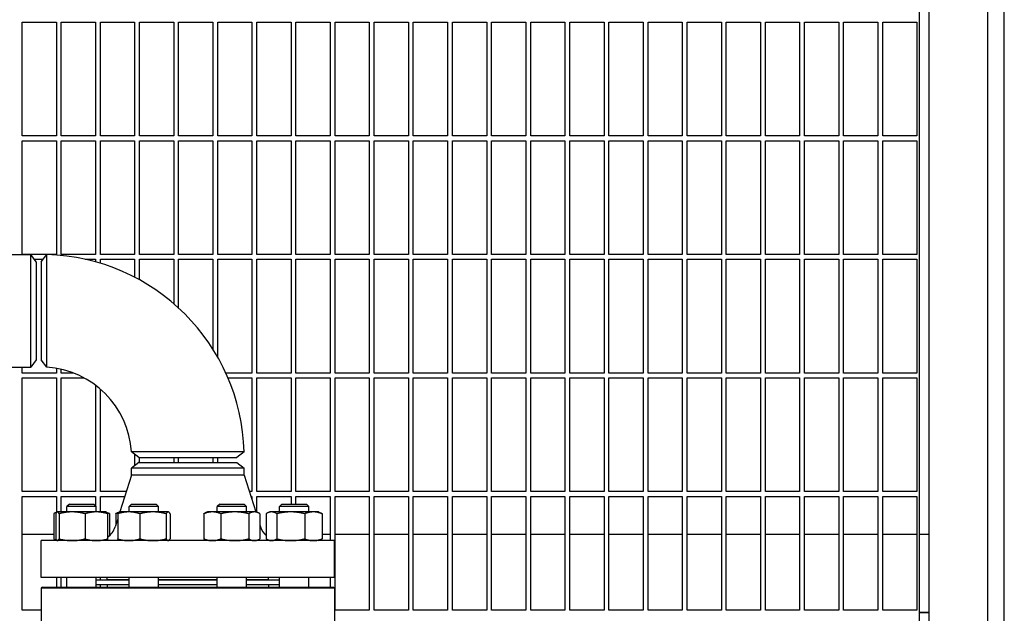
# Model space of a CAD drawing. Header units: inches. Extents: x 5 to 1128, y -85 to 748.
# Tile 670 of 693: x 758 to 783, y 610 to 625. Entities that reach past the tile are written whole.
import ezdxf

# ---------------------------------------------------------------- set-up
doc = ezdxf.new("R2010")
doc.units = ezdxf.units.IN
doc.header["$LTSCALE"] = 32
doc.header["$MEASUREMENT"] = 0
doc.layers.add('Visible (ANSI)', color=7, linetype='Continuous', lineweight=30)

msp = doc.modelspace()

# ---------------------------------------------------------------- linework, layer by layer
at = {"layer": 'Visible (ANSI)'}
for p, q in [((780.86063, 558.35978), (780.86063, 636.85978)), ((782.36063, 558.35978), (782.36063, 636.10978)), ((782.78063, 558.35978), (782.78063, 636.10978)), ((780.61063, 558.60978), (780.61063, 635.5653)), ((757.67313, 621.79728), (757.67313, 624.70353)), ((757.67313, 624.70353), (758.54813, 624.70353)), ((758.54813, 624.70353), (758.54813, 621.79728)), ((758.67313, 621.79728), (758.67313, 624.70353)), ((758.67313, 624.70353), (759.54813, 624.70353)), ((759.54813, 624.70353), (759.54813, 621.79728)), ((759.67313, 621.79728), (759.67313, 624.70353)), ((759.67313, 624.70353), (760.54813, 624.70353)), ((760.54813, 624.70353), (760.54813, 621.79728)), ((760.67313, 621.79728), (760.67313, 624.70353)), ((760.67313, 624.70353), (761.54813, 624.70353)), ((761.54813, 624.70353), (761.54813, 621.79728)), ((761.67313, 621.79728), (761.67313, 624.70353)), ((761.67313, 624.70353), (762.54813, 624.70353)), ((762.54813, 624.70353), (762.54813, 621.79728)), ((762.67313, 621.79728), (762.67313, 624.70353)), ((762.67313, 624.70353), (763.54813, 624.70353)), ((763.54813, 624.70353), (763.54813, 621.79728)), ((763.67313, 621.79728), (763.67313, 624.70353)), ((763.67313, 624.70353), (764.54813, 624.70353)), ((764.54813, 624.70353), (764.54813, 621.79728)), ((764.67313, 621.79728), (764.67313, 624.70353)), ((764.67313, 624.70353), (765.54813, 624.70353)), ((765.54813, 624.70353), (765.54813, 621.79728)), ((765.67313, 621.79728), (765.67313, 624.70353)), ((765.67313, 624.70353), (766.54813, 624.70353)), ((766.54813, 624.70353), (766.54813, 621.79728)), ((766.67313, 621.79728), (766.67313, 624.70353)), ((766.67313, 624.70353), (767.54813, 624.70353)), ((767.54813, 624.70353), (767.54813, 621.79728)), ((767.67313, 621.79728), (767.67313, 624.70353)), ((767.67313, 624.70353), (768.54813, 624.70353)), ((768.54813, 624.70353), (768.54813, 621.79728)), ((768.67313, 621.79728), (768.67313, 624.70353)), ((768.67313, 624.70353), (769.54813, 624.70353)), ((769.54813, 624.70353), (769.54813, 621.79728)), ((769.67313, 621.79728), (769.67313, 624.70353)), ((769.67313, 624.70353), (770.54813, 624.70353)), ((770.54813, 624.70353), (770.54813, 621.79728)), ((770.67313, 621.79728), (770.67313, 624.70353)), ((770.67313, 624.70353), (771.54813, 624.70353)), ((771.54813, 624.70353), (771.54813, 621.79728)), ((771.67313, 621.79728), (771.67313, 624.70353)), ((771.67313, 624.70353), (772.54813, 624.70353)), ((772.54813, 624.70353), (772.54813, 621.79728)), ((772.67313, 621.79728), (772.67313, 624.70353)), ((772.67313, 624.70353), (773.54813, 624.70353)), ((773.54813, 624.70353), (773.54813, 621.79728)), ((773.67313, 621.79728), (773.67313, 624.70353)), ((773.67313, 624.70353), (774.54813, 624.70353)), ((774.54813, 624.70353), (774.54813, 621.79728)), ((774.67313, 621.79728), (774.67313, 624.70353)), ((774.67313, 624.70353), (775.54813, 624.70353)), ((775.54813, 624.70353), (775.54813, 621.79728)), ((775.67313, 621.79728), (775.67313, 624.70353)), ((775.67313, 624.70353), (776.54813, 624.70353)), ((776.54813, 624.70353), (776.54813, 621.79728)), ((776.67313, 621.79728), (776.67313, 624.70353)), ((776.67313, 624.70353), (777.54813, 624.70353)), ((777.54813, 624.70353), (777.54813, 621.79728)), ((777.67313, 621.79728), (777.67313, 624.70353)), ((777.67313, 624.70353), (778.54813, 624.70353)), ((778.54813, 624.70353), (778.54813, 621.79728)), ((778.67313, 621.79728), (778.67313, 624.70353)), ((778.67313, 624.70353), (779.54813, 624.70353)), ((779.54813, 624.70353), (779.54813, 621.79728)), ((779.67313, 621.79728), (779.67313, 624.70353)), ((779.67313, 624.70353), (780.54813, 624.70353)), ((780.54813, 624.70353), (780.54813, 621.79728)), ((758.54813, 621.79728), (757.67313, 621.79728)), ((759.54813, 621.79728), (758.67313, 621.79728)), ((760.54813, 621.79728), (759.67313, 621.79728)), ((761.54813, 621.79728), (760.67313, 621.79728)), ((762.54813, 621.79728), (761.67313, 621.79728)), ((763.54813, 621.79728), (762.67313, 621.79728)), ((764.54813, 621.79728), (763.67313, 621.79728)), ((765.54813, 621.79728), (764.67313, 621.79728)), ((766.54813, 621.79728), (765.67313, 621.79728)), ((767.54813, 621.79728), (766.67313, 621.79728)), ((768.54813, 621.79728), (767.67313, 621.79728)), ((769.54813, 621.79728), (768.67313, 621.79728)), ((770.54813, 621.79728), (769.67313, 621.79728)), ((771.54813, 621.79728), (770.67313, 621.79728)), ((772.54813, 621.79728), (771.67313, 621.79728)), ((773.54813, 621.79728), (772.67313, 621.79728)), ((774.54813, 621.79728), (773.67313, 621.79728)), ((775.54813, 621.79728), (774.67313, 621.79728)), ((776.54813, 621.79728), (775.67313, 621.79728)), ((777.54813, 621.79728), (776.67313, 621.79728)), ((778.54813, 621.79728), (777.67313, 621.79728)), ((779.54813, 621.79728), (778.67313, 621.79728)), ((780.54813, 621.79728), (779.67313, 621.79728)), ((757.67313, 618.76603), (757.67313, 621.67228)), ((757.67313, 621.67228), (758.54813, 621.67228)), ((758.54813, 621.67228), (758.54813, 618.76603)), ((758.67313, 618.76603), (758.67313, 621.67228)), ((758.67313, 621.67228), (759.54813, 621.67228)), ((759.54813, 621.67228), (759.54813, 618.76603)), ((759.67313, 618.76603), (759.67313, 621.67228)), ((759.67313, 621.67228), (760.54813, 621.67228)), ((760.54813, 621.67228), (760.54813, 618.76603)), ((760.67313, 618.76603), (760.67313, 621.67228)), ((760.67313, 621.67228), (761.54813, 621.67228)), ((761.54813, 621.67228), (761.54813, 618.76603)), ((761.67313, 618.76603), (761.67313, 621.67228)), ((761.67313, 621.67228), (762.54813, 621.67228)), ((762.54813, 621.67228), (762.54813, 618.76603)), ((762.67313, 618.76603), (762.67313, 621.67228)), ((762.67313, 621.67228), (763.54813, 621.67228)), ((763.54813, 621.67228), (763.54813, 618.76603)), ((763.67313, 618.76603), (763.67313, 621.67228)), ((763.67313, 621.67228), (764.54813, 621.67228)), ((764.54813, 621.67228), (764.54813, 618.76603)), ((764.67313, 618.76603), (764.67313, 621.67228)), ((764.67313, 621.67228), (765.54813, 621.67228)), ((765.54813, 621.67228), (765.54813, 618.76603)), ((765.67313, 618.76603), (765.67313, 621.67228)), ((765.67313, 621.67228), (766.54813, 621.67228)), ((766.54813, 621.67228), (766.54813, 618.76603)), ((766.67313, 618.76603), (766.67313, 621.67228)), ((766.67313, 621.67228), (767.54813, 621.67228)), ((767.54813, 621.67228), (767.54813, 618.76603)), ((767.67313, 618.76603), (767.67313, 621.67228)), ((767.67313, 621.67228), (768.54813, 621.67228)), ((768.54813, 621.67228), (768.54813, 618.76603)), ((768.67313, 618.76603), (768.67313, 621.67228)), ((768.67313, 621.67228), (769.54813, 621.67228)), ((769.54813, 621.67228), (769.54813, 618.76603)), ((769.67313, 618.76603), (769.67313, 621.67228)), ((769.67313, 621.67228), (770.54813, 621.67228)), ((770.54813, 621.67228), (770.54813, 618.76603)), ((770.67313, 618.76603), (770.67313, 621.67228)), ((770.67313, 621.67228), (771.54813, 621.67228)), ((771.54813, 621.67228), (771.54813, 618.76603)), ((771.67313, 618.76603), (771.67313, 621.67228)), ((771.67313, 621.67228), (772.54813, 621.67228)), ((772.54813, 621.67228), (772.54813, 618.76603)), ((772.67313, 618.76603), (772.67313, 621.67228)), ((772.67313, 621.67228), (773.54813, 621.67228)), ((773.54813, 621.67228), (773.54813, 618.76603)), ((773.67313, 618.76603), (773.67313, 621.67228)), ((773.67313, 621.67228), (774.54813, 621.67228)), ((774.54813, 621.67228), (774.54813, 618.76603)), ((774.67313, 618.76603), (774.67313, 621.67228)), ((774.67313, 621.67228), (775.54813, 621.67228)), ((775.54813, 621.67228), (775.54813, 618.76603)), ((775.67313, 618.76603), (775.67313, 621.67228)), ((775.67313, 621.67228), (776.54813, 621.67228)), ((776.54813, 621.67228), (776.54813, 618.76603)), ((776.67313, 618.76603), (776.67313, 621.67228)), ((776.67313, 621.67228), (777.54813, 621.67228)), ((777.54813, 621.67228), (777.54813, 618.76603)), ((777.67313, 618.76603), (777.67313, 621.67228)), ((777.67313, 621.67228), (778.54813, 621.67228)), ((778.54813, 621.67228), (778.54813, 618.76603)), ((778.67313, 618.76603), (778.67313, 621.67228)), ((778.67313, 621.67228), (779.54813, 621.67228)), ((779.54813, 621.67228), (779.54813, 618.76603)), ((779.67313, 618.76603), (779.67313, 621.67228)), ((779.67313, 621.67228), (780.54813, 621.67228)), ((780.54813, 621.67228), (780.54813, 618.76603)), ((743.31451, 618.76228), (757.89176, 618.76228)), ((758.54813, 618.76603), (757.67313, 618.76603)), ((757.89176, 615.88728), (757.89176, 618.76228)), ((758.03563, 618.57478), (757.89176, 618.76228)), ((758.16063, 618.57728), (758.30301, 618.76283)), ((759.54813, 618.76603), (758.67313, 618.76603)), ((760.54813, 618.76603), (759.67313, 618.76603)), ((761.54813, 618.76603), (760.67313, 618.76603)), ((762.54813, 618.76603), (761.67313, 618.76603)), ((763.54813, 618.76603), (762.67313, 618.76603)), ((764.54813, 618.76603), (763.67313, 618.76603)), ((765.54813, 618.76603), (764.67313, 618.76603)), ((766.54813, 618.76603), (765.67313, 618.76603)), ((767.54813, 618.76603), (766.67313, 618.76603)), ((768.54813, 618.76603), (767.67313, 618.76603)), ((769.54813, 618.76603), (768.67313, 618.76603)), ((770.54813, 618.76603), (769.67313, 618.76603)), ((771.54813, 618.76603), (770.67313, 618.76603)), ((772.54813, 618.76603), (771.67313, 618.76603)), ((773.54813, 618.76603), (772.67313, 618.76603)), ((774.54813, 618.76603), (773.67313, 618.76603)), ((775.54813, 618.76603), (774.67313, 618.76603)), ((776.54813, 618.76603), (775.67313, 618.76603)), ((777.54813, 618.76603), (776.67313, 618.76603)), ((778.54813, 618.76603), (777.67313, 618.76603)), ((779.54813, 618.76603), (778.67313, 618.76603)), ((780.54813, 618.76603), (779.67313, 618.76603)), ((757.9848, 618.64103), (758.20955, 618.64103)), ((758.03563, 618.57478), (758.03563, 616.07478)), ((758.16063, 618.57718), (758.16063, 616.07228)), ((759.28723, 618.64103), (759.54813, 618.64103)), ((759.54813, 618.64103), (759.54813, 618.57587)), ((759.67313, 618.5395), (759.67313, 618.64103)), ((759.67313, 618.64103), (760.54813, 618.64103)), ((760.54813, 618.64103), (760.54813, 618.18303)), ((760.67313, 618.11608), (760.67313, 618.64103)), ((760.67313, 618.64103), (761.54813, 618.64103)), ((761.54813, 618.64103), (761.54813, 617.50682)), ((761.67313, 617.39557), (761.67313, 618.64103)), ((761.67313, 618.64103), (762.54813, 618.64103)), ((762.54813, 618.64103), (762.54813, 616.34713)), ((762.67313, 616.13865), (762.67313, 618.64103)), ((762.67313, 618.64103), (763.54813, 618.64103)), ((763.54813, 618.64103), (763.54813, 615.73478)), ((763.67313, 615.73478), (763.67313, 618.64103)), ((763.67313, 618.64103), (764.54813, 618.64103)), ((764.54813, 618.64103), (764.54813, 615.73478)), ((764.67313, 615.73478), (764.67313, 618.64103)), ((764.67313, 618.64103), (765.54813, 618.64103)), ((765.54813, 618.64103), (765.54813, 615.73478)), ((765.67313, 615.73478), (765.67313, 618.64103)), ((765.67313, 618.64103), (766.54813, 618.64103)), ((766.54813, 618.64103), (766.54813, 615.73478)), ((766.67313, 615.73478), (766.67313, 618.64103)), ((766.67313, 618.64103), (767.54813, 618.64103)), ((767.54813, 618.64103), (767.54813, 615.73478)), ((767.67313, 615.73478), (767.67313, 618.64103)), ((767.67313, 618.64103), (768.54813, 618.64103)), ((768.54813, 618.64103), (768.54813, 615.73478)), ((768.67313, 615.73478), (768.67313, 618.64103)), ((768.67313, 618.64103), (769.54813, 618.64103)), ((769.54813, 618.64103), (769.54813, 615.73478)), ((769.67313, 615.73478), (769.67313, 618.64103)), ((769.67313, 618.64103), (770.54813, 618.64103)), ((770.54813, 618.64103), (770.54813, 615.73478)), ((770.67313, 615.73478), (770.67313, 618.64103)), ((770.67313, 618.64103), (771.54813, 618.64103)), ((771.54813, 618.64103), (771.54813, 615.73478)), ((771.67313, 615.73478), (771.67313, 618.64103)), ((771.67313, 618.64103), (772.54813, 618.64103)), ((772.54813, 618.64103), (772.54813, 615.73478)), ((772.67313, 615.73478), (772.67313, 618.64103)), ((772.67313, 618.64103), (773.54813, 618.64103)), ((773.54813, 618.64103), (773.54813, 615.73478)), ((773.67313, 615.73478), (773.67313, 618.64103)), ((773.67313, 618.64103), (774.54813, 618.64103)), ((774.54813, 618.64103), (774.54813, 615.73478)), ((774.67313, 615.73478), (774.67313, 618.64103)), ((774.67313, 618.64103), (775.54813, 618.64103)), ((775.54813, 618.64103), (775.54813, 615.73478)), ((775.67313, 615.73478), (775.67313, 618.64103)), ((775.67313, 618.64103), (776.54813, 618.64103)), ((776.54813, 618.64103), (776.54813, 615.73478)), ((776.67313, 615.73478), (776.67313, 618.64103)), ((776.67313, 618.64103), (777.54813, 618.64103)), ((777.54813, 618.64103), (777.54813, 615.73478)), ((777.67313, 615.73478), (777.67313, 618.64103)), ((777.67313, 618.64103), (778.54813, 618.64103)), ((778.54813, 618.64103), (778.54813, 615.73478)), ((778.67313, 615.73478), (778.67313, 618.64103)), ((778.67313, 618.64103), (779.54813, 618.64103)), ((779.54813, 618.64103), (779.54813, 615.73478)), ((779.67313, 615.73478), (779.67313, 618.64103)), ((779.67313, 618.64103), (780.54813, 618.64103)), ((780.54813, 618.64103), (780.54813, 615.73478)), ((758.03563, 616.07478), (757.89176, 615.88728)), ((758.30295, 615.88039), (758.16063, 616.07228)), ((743.31451, 615.88728), (757.89176, 615.88728)), ((757.67313, 615.73478), (757.67313, 615.88728)), ((758.54813, 615.73478), (757.67313, 615.73478)), ((758.54813, 615.85205), (758.54813, 615.73478)), ((758.67313, 615.73478), (758.67313, 615.82721)), ((758.97947, 615.73478), (758.67313, 615.73478)), ((763.54813, 615.73478), (762.8798, 615.73478)), ((764.54813, 615.73478), (763.67313, 615.73478)), ((765.54813, 615.73478), (764.67313, 615.73478)), ((766.54813, 615.73478), (765.67313, 615.73478)), ((767.54813, 615.73478), (766.67313, 615.73478)), ((768.54813, 615.73478), (767.67313, 615.73478)), ((769.54813, 615.73478), (768.67313, 615.73478)), ((770.54813, 615.73478), (769.67313, 615.73478)), ((771.54813, 615.73478), (770.67313, 615.73478)), ((772.54813, 615.73478), (771.67313, 615.73478)), ((773.54813, 615.73478), (772.67313, 615.73478)), ((774.54813, 615.73478), (773.67313, 615.73478)), ((775.54813, 615.73478), (774.67313, 615.73478)), ((776.54813, 615.73478), (775.67313, 615.73478)), ((777.54813, 615.73478), (776.67313, 615.73478)), ((778.54813, 615.73478), (777.67313, 615.73478)), ((779.54813, 615.73478), (778.67313, 615.73478)), ((780.54813, 615.73478), (779.67313, 615.73478)), ((757.67313, 612.70353), (757.67313, 615.60978)), ((757.67313, 615.60978), (758.54813, 615.60978)), ((758.54813, 615.60978), (758.54813, 612.70353)), ((758.67313, 612.70353), (758.67313, 615.60978)), ((758.67313, 615.60978), (759.25374, 615.60978)), ((759.54813, 615.42165), (759.54813, 612.70353)), ((762.93503, 615.60978), (763.54813, 615.60978)), ((763.54813, 615.60978), (763.54813, 612.70353)), ((763.67313, 612.70353), (763.67313, 615.60978)), ((763.67313, 615.60978), (764.54813, 615.60978)), ((764.54813, 615.60978), (764.54813, 612.70353)), ((764.67313, 612.70353), (764.67313, 615.60978)), ((764.67313, 615.60978), (765.54813, 615.60978)), ((765.54813, 615.60978), (765.54813, 612.70353)), ((765.67313, 612.70353), (765.67313, 615.60978)), ((765.67313, 615.60978), (766.54813, 615.60978)), ((766.54813, 615.60978), (766.54813, 612.70353)), ((766.67313, 612.70353), (766.67313, 615.60978)), ((766.67313, 615.60978), (767.54813, 615.60978)), ((767.54813, 615.60978), (767.54813, 612.70353)), ((767.67313, 612.70353), (767.67313, 615.60978)), ((767.67313, 615.60978), (768.54813, 615.60978)), ((768.54813, 615.60978), (768.54813, 612.70353)), ((768.67313, 612.70353), (768.67313, 615.60978)), ((768.67313, 615.60978), (769.54813, 615.60978)), ((769.54813, 615.60978), (769.54813, 612.70353)), ((769.67313, 612.70353), (769.67313, 615.60978)), ((769.67313, 615.60978), (770.54813, 615.60978)), ((770.54813, 615.60978), (770.54813, 612.70353)), ((770.67313, 612.70353), (770.67313, 615.60978)), ((770.67313, 615.60978), (771.54813, 615.60978)), ((771.54813, 615.60978), (771.54813, 612.70353)), ((771.67313, 612.70353), (771.67313, 615.60978)), ((771.67313, 615.60978), (772.54813, 615.60978)), ((772.54813, 615.60978), (772.54813, 612.70353)), ((772.67313, 612.70353), (772.67313, 615.60978)), ((772.67313, 615.60978), (773.54813, 615.60978)), ((773.54813, 615.60978), (773.54813, 612.70353)), ((773.67313, 612.70353), (773.67313, 615.60978)), ((773.67313, 615.60978), (774.54813, 615.60978)), ((774.54813, 615.60978), (774.54813, 612.70353)), ((774.67313, 612.70353), (774.67313, 615.60978)), ((774.67313, 615.60978), (775.54813, 615.60978)), ((775.54813, 615.60978), (775.54813, 612.70353)), ((775.67313, 612.70353), (775.67313, 615.60978)), ((775.67313, 615.60978), (776.54813, 615.60978)), ((776.54813, 615.60978), (776.54813, 612.70353)), ((776.67313, 612.70353), (776.67313, 615.60978)), ((776.67313, 615.60978), (777.54813, 615.60978)), ((777.54813, 615.60978), (777.54813, 612.70353)), ((777.67313, 612.70353), (777.67313, 615.60978)), ((777.67313, 615.60978), (778.54813, 615.60978)), ((778.54813, 615.60978), (778.54813, 612.70353)), ((778.67313, 612.70353), (778.67313, 615.60978)), ((778.67313, 615.60978), (779.54813, 615.60978)), ((779.54813, 615.60978), (779.54813, 612.70353)), ((779.67313, 612.70353), (779.67313, 615.60978)), ((779.67313, 615.60978), (780.54813, 615.60978)), ((780.54813, 615.60978), (780.54813, 612.70353)), ((759.67313, 612.70353), (759.67313, 615.32076)), ((760.65813, 613.57478), (760.46624, 613.7171)), ((760.54813, 613.65637), (760.54813, 613.36537)), ((763.34868, 613.71715), (763.16313, 613.57478)), ((760.65813, 613.44978), (760.47063, 613.30591)), ((760.65813, 613.57478), (763.16303, 613.57478)), ((760.65813, 613.44978), (763.16313, 613.44978)), ((760.67313, 613.44978), (760.67313, 613.57478)), ((761.54813, 613.57478), (761.54813, 613.44978)), ((761.67313, 613.44978), (761.67313, 613.57478)), ((762.54813, 613.57478), (762.54813, 613.44978)), ((762.67313, 613.44978), (762.67313, 613.57478)), ((763.16313, 613.44978), (763.35063, 613.30591)), ((760.47063, 613.12311), (760.47063, 613.30591)), ((763.35063, 613.30591), (760.47063, 613.30591)), ((763.35063, 613.12311), (763.35063, 613.30591)), ((760.47063, 613.12311), (760.17311, 612.18378)), ((763.35063, 613.12311), (760.47063, 613.12311)), ((763.35063, 613.12311), (763.64815, 612.18378)), ((758.54813, 612.70353), (757.67313, 612.70353)), ((759.54813, 612.70353), (758.67313, 612.70353)), ((760.33774, 612.70353), (759.67313, 612.70353)), ((763.54813, 612.70353), (763.48353, 612.70353)), ((764.54813, 612.70353), (763.67313, 612.70353)), ((765.54813, 612.70353), (764.67313, 612.70353)), ((766.54813, 612.70353), (765.67313, 612.70353)), ((767.54813, 612.70353), (766.67313, 612.70353)), ((768.54813, 612.70353), (767.67313, 612.70353)), ((769.54813, 612.70353), (768.67313, 612.70353)), ((770.54813, 612.70353), (769.67313, 612.70353)), ((771.54813, 612.70353), (770.67313, 612.70353)), ((772.54813, 612.70353), (771.67313, 612.70353)), ((773.54813, 612.70353), (772.67313, 612.70353)), ((774.54813, 612.70353), (773.67313, 612.70353)), ((775.54813, 612.70353), (774.67313, 612.70353)), ((776.54813, 612.70353), (775.67313, 612.70353)), ((777.54813, 612.70353), (776.67313, 612.70353)), ((778.54813, 612.70353), (777.67313, 612.70353)), ((779.54813, 612.70353), (778.67313, 612.70353)), ((780.54813, 612.70353), (779.67313, 612.70353)), ((757.67313, 609.67228), (757.67313, 612.57853)), ((757.67313, 612.57853), (758.54813, 612.57853)), ((758.54813, 612.57853), (758.54813, 612.17385)), ((758.67313, 612.18378), (758.67313, 612.57853)), ((758.67313, 612.57853), (759.54813, 612.57853)), ((759.54813, 612.57853), (759.54813, 612.34357)), ((759.67313, 612.18378), (759.67313, 612.57853)), ((759.67313, 612.57853), (760.29815, 612.57853)), ((763.52312, 612.57853), (763.54813, 612.57853)), ((763.54813, 612.57853), (763.54813, 612.49956)), ((763.67313, 612.17799), (763.67313, 612.57853)), ((763.67313, 612.57853), (764.54813, 612.57853)), ((764.54813, 612.57853), (764.54813, 612.38478)), ((764.67313, 612.38478), (764.67313, 612.57853)), ((764.67313, 612.57853), (765.54813, 612.57853)), ((765.54813, 612.57853), (765.54813, 611.44978)), ((765.67313, 609.67228), (765.67313, 612.57853)), ((765.67313, 612.57853), (766.54813, 612.57853)), ((766.54813, 612.57853), (766.54813, 609.67228)), ((766.67313, 609.67228), (766.67313, 612.57853)), ((766.67313, 612.57853), (767.54813, 612.57853)), ((767.54813, 612.57853), (767.54813, 609.67228)), ((767.67313, 609.67228), (767.67313, 612.57853)), ((767.67313, 612.57853), (768.54813, 612.57853)), ((768.54813, 612.57853), (768.54813, 609.67228)), ((768.67313, 609.67228), (768.67313, 612.57853)), ((768.67313, 612.57853), (769.54813, 612.57853)), ((769.54813, 612.57853), (769.54813, 609.67228)), ((769.67313, 609.67228), (769.67313, 612.57853)), ((769.67313, 612.57853), (770.54813, 612.57853)), ((770.54813, 612.57853), (770.54813, 609.67228)), ((770.67313, 609.67228), (770.67313, 612.57853)), ((770.67313, 612.57853), (771.54813, 612.57853)), ((771.54813, 612.57853), (771.54813, 609.67228)), ((771.67313, 609.67228), (771.67313, 612.57853)), ((771.67313, 612.57853), (772.54813, 612.57853)), ((772.54813, 612.57853), (772.54813, 609.67228)), ((772.67313, 609.67228), (772.67313, 612.57853)), ((772.67313, 612.57853), (773.54813, 612.57853)), ((773.54813, 612.57853), (773.54813, 609.67228)), ((773.67313, 609.67228), (773.67313, 612.57853)), ((773.67313, 612.57853), (774.54813, 612.57853)), ((774.54813, 612.57853), (774.54813, 609.67228)), ((774.67313, 609.67228), (774.67313, 612.57853)), ((774.67313, 612.57853), (775.54813, 612.57853)), ((775.54813, 612.57853), (775.54813, 609.67228)), ((775.67313, 609.67228), (775.67313, 612.57853)), ((775.67313, 612.57853), (776.54813, 612.57853)), ((776.54813, 612.57853), (776.54813, 609.67228)), ((776.67313, 609.67228), (776.67313, 612.57853)), ((776.67313, 612.57853), (777.54813, 612.57853)), ((777.54813, 612.57853), (777.54813, 609.67228)), ((777.67313, 609.67228), (777.67313, 612.57853)), ((777.67313, 612.57853), (778.54813, 612.57853)), ((778.54813, 612.57853), (778.54813, 609.67228)), ((778.67313, 609.67228), (778.67313, 612.57853)), ((778.67313, 612.57853), (779.54813, 612.57853)), ((779.54813, 612.57853), (779.54813, 609.67228)), ((779.67313, 609.67228), (779.67313, 612.57853)), ((779.67313, 612.57853), (780.54813, 612.57853)), ((780.54813, 612.57853), (780.54813, 609.67228)), ((758.47999, 612.13869), (758.47999, 611.49487)), ((758.5649, 612.18167), (758.52095, 612.16117)), ((758.53074, 612.13869), (758.53074, 611.49487)), ((758.56943, 612.18378), (758.5649, 612.18167)), ((758.57392, 612.18378), (758.56943, 612.18378)), ((758.94893, 612.18378), (758.57392, 612.18378)), ((758.61709, 612.13869), (758.61709, 611.49487)), ((758.88193, 612.38478), (758.81943, 612.32228)), ((759.56943, 612.32228), (758.81943, 612.32228)), ((758.81943, 612.18378), (758.81943, 612.32228)), ((758.88193, 612.38478), (759.50693, 612.38478)), ((759.56944, 612.18378), (758.94893, 612.18378)), ((759.28077, 612.13869), (759.28077, 611.49487)), ((759.50693, 612.38478), (759.56943, 612.32228)), ((759.56943, 612.18378), (759.56943, 612.32228)), ((759.81943, 612.18378), (759.56944, 612.18378)), ((759.81943, 612.18378), (759.82395, 612.18167)), ((759.82395, 612.18167), (759.8679, 612.16117)), ((759.85811, 612.13869), (759.85811, 611.49487)), ((759.90886, 612.13869), (759.90886, 611.57801)), ((760.06904, 612.13869), (760.06904, 611.85519)), ((760.1542, 612.18082), (760.10592, 612.15831)), ((760.1158, 612.13869), (760.1158, 611.49487)), ((760.16054, 612.18378), (760.1542, 612.18082)), ((760.39965, 612.18378), (760.16054, 612.18378)), ((761.01837, 612.18378), (760.39965, 612.18378)), ((760.47304, 612.38478), (760.41054, 612.32228)), ((761.16054, 612.32228), (760.41054, 612.32228)), ((760.41054, 612.18378), (760.41054, 612.32228)), ((760.47304, 612.38478), (761.09804, 612.38478)), ((760.6835, 612.13869), (760.6835, 611.49487)), ((761.40426, 612.18378), (761.01837, 612.18378)), ((761.09804, 612.38478), (761.16054, 612.32228)), ((761.16054, 612.18378), (761.16054, 612.32228)), ((761.35324, 612.13869), (761.35324, 611.49487)), ((761.41054, 612.18378), (761.40426, 612.18378)), ((761.41054, 612.18378), (761.41689, 612.18082)), ((761.45528, 612.13869), (761.45528, 611.49487)), ((762.31922, 612.13869), (762.31922, 611.49487)), ((762.41072, 612.18378), (762.3561, 612.15831)), ((762.53573, 612.18378), (762.41072, 612.18378)), ((763.1105, 612.18378), (762.53573, 612.18378)), ((762.72322, 612.38478), (762.66072, 612.32228)), ((763.41072, 612.32228), (762.66072, 612.32228)), ((762.66072, 612.18378), (762.66072, 612.32228)), ((762.72322, 612.38478), (763.34822, 612.38478)), ((762.75225, 612.13869), (762.75225, 611.49487)), ((763.61049, 612.18378), (763.1105, 612.18378)), ((763.34822, 612.38478), (763.41072, 612.32228)), ((763.41072, 612.18378), (763.41072, 612.32228)), ((763.46875, 612.13869), (763.46875, 611.49487)), ((763.66072, 612.18378), (763.61049, 612.18378)), ((763.66072, 612.18378), (763.71535, 612.15831)), ((763.75223, 612.13869), (763.75223, 611.49487)), ((763.9124, 612.13869), (763.9124, 611.49487)), ((764.00184, 612.18378), (763.95336, 612.16117)), ((764.04683, 612.18378), (764.00184, 612.18378)), ((764.53847, 612.18378), (764.04683, 612.18378)), ((764.18125, 612.13869), (764.18125, 611.49487)), ((764.31434, 612.38478), (764.25184, 612.32228)), ((765.00184, 612.32228), (764.25184, 612.32228)), ((764.25184, 612.18378), (764.25184, 612.32228)), ((764.31434, 612.38478), (764.93934, 612.38478)), ((765.11848, 612.18378), (764.53847, 612.18378)), ((764.89569, 612.13869), (764.89569, 611.49487)), ((764.93934, 612.38478), (765.00184, 612.32228)), ((765.00184, 612.18378), (765.00184, 612.32228)), ((765.25184, 612.18378), (765.11848, 612.18378)), ((765.25184, 612.18378), (765.30032, 612.16117)), ((765.34128, 612.13869), (765.34128, 611.49487)), ((760.1158, 612.00283), (760.05118, 611.79881)), ((763.75223, 611.85519), (763.77008, 611.79881)), ((758.47999, 611.60978), (757.67313, 611.60978)), ((765.66063, 611.44978), (758.16063, 611.44978)), ((758.16063, 610.50978), (758.16063, 611.44978)), ((758.5649, 611.45189), (758.52095, 611.47238)), ((758.54813, 611.45971), (758.54813, 611.44978)), ((758.56943, 611.44978), (758.5649, 611.45189)), ((759.81943, 611.44978), (759.82395, 611.45189)), ((759.94112, 611.60978), (759.90886, 611.60978)), ((760.16054, 611.44978), (760.1542, 611.45274)), ((761.41054, 611.44978), (761.41689, 611.45274)), ((762.41072, 611.44978), (762.3561, 611.47525)), ((763.66072, 611.44978), (763.71535, 611.47525)), ((763.9124, 611.60978), (763.88014, 611.60978)), ((764.00184, 611.44978), (763.95336, 611.47238)), ((765.25184, 611.44978), (765.30032, 611.47238)), ((765.54813, 611.60978), (765.34128, 611.60978)), ((765.66063, 610.50978), (765.66063, 611.44978)), ((766.54813, 611.60978), (765.67313, 611.60978)), ((767.54813, 611.60978), (766.67313, 611.60978)), ((768.54813, 611.60978), (767.67313, 611.60978)), ((769.54813, 611.60978), (768.67313, 611.60978)), ((770.54813, 611.60978), (769.67313, 611.60978)), ((771.54813, 611.60978), (770.67313, 611.60978)), ((772.54813, 611.60978), (771.67313, 611.60978)), ((773.54813, 611.60978), (772.67313, 611.60978)), ((774.54813, 611.60978), (773.67313, 611.60978)), ((775.54813, 611.60978), (774.67313, 611.60978)), ((776.54813, 611.60978), (775.67313, 611.60978)), ((777.54813, 611.60978), (776.67313, 611.60978)), ((778.54813, 611.60978), (777.67313, 611.60978)), ((779.54813, 611.60978), (778.67313, 611.60978)), ((780.54813, 611.60978), (779.67313, 611.60978)), ((780.86063, 611.60978), (780.61063, 611.60978)), ((765.66063, 610.50978), (758.16063, 610.50978)), ((758.54813, 610.50978), (758.54813, 610.26228)), ((758.67313, 610.26228), (758.67313, 610.50978)), ((758.81943, 610.26228), (758.81943, 610.50978)), ((759.56943, 610.26228), (759.56943, 610.50978)), ((759.56943, 610.44478), (760.41054, 610.44478)), ((759.67313, 610.44478), (759.67313, 610.50978)), ((759.85063, 610.44978), (759.85063, 610.50978)), ((760.41054, 610.44978), (759.85063, 610.44978)), ((759.97063, 610.44978), (759.97063, 610.44478)), ((760.41054, 610.26228), (760.41054, 610.50978)), ((761.16054, 610.26228), (761.16054, 610.50978)), ((762.66072, 610.44978), (761.16054, 610.44978)), ((761.16054, 610.44478), (762.66072, 610.44478)), ((762.66072, 610.26228), (762.66072, 610.50978)), ((763.41072, 610.26228), (763.41072, 610.50978)), ((763.97063, 610.44978), (763.41072, 610.44978)), ((763.41072, 610.44478), (764.25184, 610.44478)), ((763.85063, 610.44978), (763.85063, 610.44478)), ((763.97063, 610.44978), (763.97063, 610.50978)), ((764.25184, 610.26228), (764.25184, 610.50978)), ((765.00184, 610.26228), (765.00184, 610.50978)), ((765.54813, 610.50978), (765.54813, 610.26228)), ((758.19188, 610.26228), (758.16063, 610.23103)), ((765.66063, 610.23103), (758.16063, 610.23103)), ((758.16063, 610.23103), (758.16063, 609.32478)), ((758.19188, 610.26228), (765.62938, 610.26228)), ((759.56943, 610.32478), (760.41054, 610.32478)), ((759.67313, 610.26228), (759.67313, 610.32478)), ((759.85063, 610.32478), (759.85063, 610.26228)), ((761.16054, 610.32478), (762.66072, 610.32478)), ((763.41072, 610.32478), (764.25184, 610.32478)), ((763.97063, 610.32478), (763.97063, 610.26228)), ((765.62938, 610.26228), (765.66063, 610.23103)), ((765.66063, 610.23103), (765.66063, 609.32478)), ((758.16063, 609.67228), (757.67313, 609.67228)), ((766.54813, 609.67228), (765.67313, 609.67228)), ((767.54813, 609.67228), (766.67313, 609.67228)), ((768.54813, 609.67228), (767.67313, 609.67228)), ((769.54813, 609.67228), (768.67313, 609.67228)), ((770.54813, 609.67228), (769.67313, 609.67228)), ((771.54813, 609.67228), (770.67313, 609.67228)), ((772.54813, 609.67228), (771.67313, 609.67228)), ((773.54813, 609.67228), (772.67313, 609.67228)), ((774.54813, 609.67228), (773.67313, 609.67228)), ((775.54813, 609.67228), (774.67313, 609.67228)), ((776.54813, 609.67228), (775.67313, 609.67228)), ((777.54813, 609.67228), (776.67313, 609.67228)), ((778.54813, 609.67228), (777.67313, 609.67228)), ((779.54813, 609.67228), (778.67313, 609.67228)), ((780.54813, 609.67228), (779.67313, 609.67228)), ((780.86063, 609.60978), (780.61063, 609.60978)), ((780.61063, 609.60978), (780.86063, 609.60978))]:
    msp.add_line(p, q, dxfattribs=at)
for centre, radius, start, end in [((758.16063, 613.57478), 5.19, 1.571968, 88.428032), ((758.16063, 613.57478), 2.31, 3.532272, 86.467728), ((759.57452, 611.94978), 0.5, 304.554106, 342.425284), ((764.24675, 611.94978), 0.5, 197.574716, 228.033818)]:
    msp.add_arc(centre, radius, start, end, dxfattribs=at)
for points, knots in [([(758.30295, 615.88039), (758.30295, 615.88039), (758.30296, 615.89903), (758.30297, 615.99577), (758.30298, 616.105), (758.303, 616.39875), (758.30301, 616.58296), (758.30302, 616.98896), (758.30302, 617.21047), (758.30302, 617.6451), (758.30302, 617.85796), (758.30301, 618.23378), (758.30301, 618.39646), (758.30301, 618.63789), (758.30301, 618.71723), (758.30301, 618.75788), (758.30301, 618.76275), (758.30301, 618.76271)], [-3.14159265, -3.14159265, -3.14159265, -3.14159265, -2.86492266, -2.86492266, -2.40917784, -2.40917784, -1.95396487, -1.95396487, -1.49882494, -1.49882494, -1.04590561, -1.04590561, -0.59274122, -0.59274122, -0.1436733, -0.1436733, 0, 0, 0, 0]), ([(763.34856, 613.71715), (763.34861, 613.71715), (763.34373, 613.71715), (763.30309, 613.71716), (763.22374, 613.71716), (762.98231, 613.71716), (762.81964, 613.71716), (762.44381, 613.71717), (762.23095, 613.71717), (761.79632, 613.71717), (761.57482, 613.71717), (761.16882, 613.71716), (760.9846, 613.71715), (760.69085, 613.71713), (760.58163, 613.71712), (760.48488, 613.7171), (760.46624, 613.7171), (760.46624, 613.7171)], [0, 0, 0, 0, 0.1436733, 0.1436733, 0.59274122, 0.59274122, 1.04590561, 1.04590561, 1.49882494, 1.49882494, 1.95396487, 1.95396487, 2.40917784, 2.40917784, 2.86492266, 2.86492266, 3.14159265, 3.14159265, 3.14159265, 3.14159265])]:
    msp.add_open_spline(points, degree=3, knots=knots, dxfattribs=at)
for points, weights in [([(758.55476, 612.17436), (758.51946, 612.1634), (758.47999, 612.13869)], [1.01886350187, 1.02044778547, 1]), ([(758.57392, 612.18378), (758.55388, 612.18378), (758.53074, 612.13869)], [1, 1.0379548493, 1]), ([(758.61709, 612.13869), (758.59395, 612.18378), (758.57392, 612.18378)], [1, 1.0379548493, 1]), ([(758.94893, 612.18378), (758.79492, 612.18378), (758.61709, 612.13869)], [1, 1.0379548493, 1]), ([(759.28077, 612.13869), (759.10294, 612.18378), (758.94893, 612.18378)], [1, 1.0379548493, 1]), ([(759.56944, 612.18378), (759.43547, 612.18378), (759.28077, 612.13869)], [1, 1.0379548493, 1]), ([(759.85811, 612.13869), (759.70341, 612.18378), (759.56944, 612.18378)], [1, 1.0379548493, 1]), ([(759.82395, 612.18167), (759.83986, 612.17425), (759.85811, 612.13869)], [1.01292606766, 1.02969372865, 1]), ([(759.90886, 612.13869), (759.87637, 612.15096), (759.84591, 612.15977)], [1, 1.01005189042, 1.01477953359]), ([(759.8679, 612.16117), (759.88768, 612.15195), (759.90886, 612.13869)], [1.01551577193, 1.01087228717, 1]), ([(760.13022, 612.15977), (760.10062, 612.15096), (760.06904, 612.13869)], [1.01477953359, 1.01005189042, 1]), ([(760.06904, 612.13869), (760.08803, 612.14997), (760.10592, 612.15831)], [1, 1.00922838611, 1.0139691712]), ([(760.39965, 612.18378), (760.26792, 612.18378), (760.1158, 612.13869)], [1, 1.0379548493, 1]), ([(760.1158, 612.13869), (760.13628, 612.17247), (760.1542, 612.18082)], [1, 1.02816340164, 1.01453097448]), ([(760.6835, 612.13869), (760.53139, 612.18378), (760.39965, 612.18378)], [1, 1.0379548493, 1]), ([(761.01837, 612.18378), (760.86296, 612.18378), (760.6835, 612.13869)], [1, 1.0379548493, 1]), ([(761.35324, 612.13869), (761.17379, 612.18378), (761.01837, 612.18378)], [1, 1.0379548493, 1]), ([(761.40426, 612.18378), (761.38059, 612.18378), (761.35324, 612.13869)], [1, 1.0379548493, 1]), ([(761.45528, 612.13869), (761.42794, 612.18378), (761.40426, 612.18378)], [1, 1.0379548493, 1]), ([(762.53573, 612.18378), (762.43525, 612.18378), (762.31922, 612.13869)], [1, 1.0379548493, 1]), ([(762.31922, 612.13869), (762.33821, 612.14997), (762.3561, 612.15831)], [1, 1.00922838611, 1.0139691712]), ([(762.75225, 612.13869), (762.63622, 612.18378), (762.53573, 612.18378)], [1, 1.0379548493, 1]), ([(763.1105, 612.18378), (762.94424, 612.18378), (762.75225, 612.13869)], [1, 1.0379548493, 1]), ([(763.46875, 612.13869), (763.27677, 612.18378), (763.1105, 612.18378)], [1, 1.0379548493, 1]), ([(763.61049, 612.18378), (763.54471, 612.18378), (763.46875, 612.13869)], [1, 1.0379548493, 1]), ([(763.75223, 612.13869), (763.67627, 612.18378), (763.61049, 612.18378)], [1, 1.0379548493, 1]), ([(764.04683, 612.18378), (763.98444, 612.18378), (763.9124, 612.13869)], [1, 1.0379548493, 1]), ([(764.18125, 612.13869), (764.10921, 612.18378), (764.04683, 612.18378)], [1, 1.0379548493, 1]), ([(764.53847, 612.18378), (764.37268, 612.18378), (764.18125, 612.13869)], [1, 1.0379548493, 1]), ([(764.89569, 612.13869), (764.70426, 612.18378), (764.53847, 612.18378)], [1, 1.0379548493, 1]), ([(765.11848, 612.18378), (765.01508, 612.18378), (764.89569, 612.13869)], [1, 1.0379548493, 1]), ([(765.34128, 612.13869), (765.22188, 612.18378), (765.11848, 612.18378)], [1, 1.0379548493, 1]), ([(765.30032, 612.16117), (765.32009, 612.15195), (765.34128, 612.13869)], [1.01551577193, 1.01087228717, 1]), ([(758.47999, 611.49487), (758.51946, 611.47016), (758.55476, 611.45919)], [1, 1.02044778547, 1.01886350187]), ([(758.53074, 611.49487), (758.55388, 611.44978), (758.57392, 611.44978)], [1, 1.0379548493, 1]), ([(758.57392, 611.44978), (758.59395, 611.44978), (758.61709, 611.49487)], [1, 1.0379548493, 1]), ([(758.61709, 611.49487), (758.79492, 611.44978), (758.94893, 611.44978)], [1, 1.0379548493, 1]), ([(758.94893, 611.44978), (759.10294, 611.44978), (759.28077, 611.49487)], [1, 1.0379548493, 1]), ([(759.28077, 611.49487), (759.43547, 611.44978), (759.56944, 611.44978)], [1, 1.0379548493, 1]), ([(759.56944, 611.44978), (759.70341, 611.44978), (759.85811, 611.49487)], [1, 1.0379548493, 1]), ([(759.85811, 611.49487), (759.83986, 611.45931), (759.82395, 611.45189)], [1, 1.02969372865, 1.01292606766]), ([(760.1158, 611.49487), (760.26792, 611.44978), (760.39965, 611.44978)], [1, 1.0379548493, 1]), ([(760.1542, 611.45274), (760.13628, 611.46109), (760.1158, 611.49487)], [1.01453097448, 1.02816340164, 1]), ([(760.39965, 611.44978), (760.53139, 611.44978), (760.6835, 611.49487)], [1, 1.0379548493, 1]), ([(760.6835, 611.49487), (760.86296, 611.44978), (761.01837, 611.44978)], [1, 1.0379548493, 1]), ([(761.01837, 611.44978), (761.17379, 611.44978), (761.35324, 611.49487)], [1, 1.0379548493, 1]), ([(761.35324, 611.49487), (761.38059, 611.44978), (761.40426, 611.44978)], [1, 1.0379548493, 1]), ([(761.40426, 611.44978), (761.42794, 611.44978), (761.45528, 611.49487)], [1, 1.0379548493, 1]), ([(762.31922, 611.49487), (762.43525, 611.44978), (762.53573, 611.44978)], [1, 1.0379548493, 1]), ([(762.3561, 611.47525), (762.33821, 611.48359), (762.31922, 611.49487)], [1.0139691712, 1.00922838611, 1]), ([(762.53573, 611.44978), (762.63622, 611.44978), (762.75225, 611.49487)], [1, 1.0379548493, 1]), ([(762.75225, 611.49487), (762.94424, 611.44978), (763.1105, 611.44978)], [1, 1.0379548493, 1]), ([(763.1105, 611.44978), (763.27677, 611.44978), (763.46875, 611.49487)], [1, 1.0379548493, 1]), ([(763.46875, 611.49487), (763.54471, 611.44978), (763.61049, 611.44978)], [1, 1.0379548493, 1]), ([(763.61049, 611.44978), (763.67627, 611.44978), (763.75223, 611.49487)], [1, 1.0379548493, 1]), ([(763.9124, 611.49487), (763.98444, 611.44978), (764.04683, 611.44978)], [1, 1.0379548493, 1]), ([(764.04683, 611.44978), (764.10921, 611.44978), (764.18125, 611.49487)], [1, 1.0379548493, 1]), ([(764.18125, 611.49487), (764.37268, 611.44978), (764.53847, 611.44978)], [1, 1.0379548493, 1]), ([(764.53847, 611.44978), (764.70426, 611.44978), (764.89569, 611.49487)], [1, 1.0379548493, 1]), ([(764.89569, 611.49487), (765.01508, 611.44978), (765.11848, 611.44978)], [1, 1.0379548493, 1]), ([(765.11848, 611.44978), (765.22188, 611.44978), (765.34128, 611.49487)], [1, 1.0379548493, 1]), ([(765.34128, 611.49487), (765.32009, 611.4816), (765.30032, 611.47238)], [1, 1.01087228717, 1.01551577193])]:
    msp.add_rational_spline(points, weights, degree=2, dxfattribs=at)

doc.saveas('drawing.dxf')
